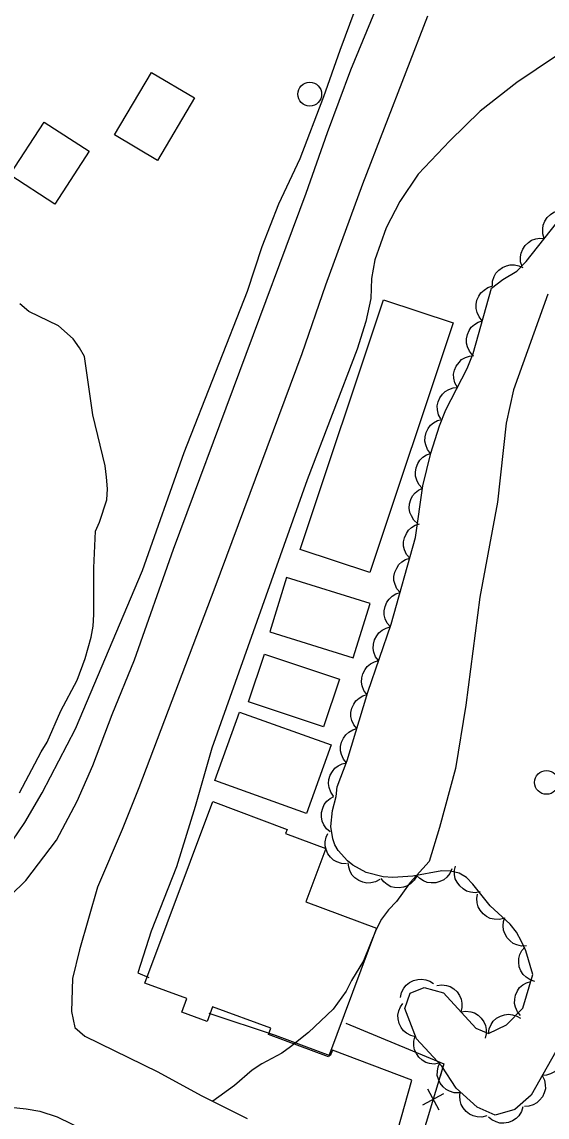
# Model space of a CAD drawing. Extents: x 282461 to 284471, y 5554090 to 5557646.
# Drawn here: x 283412 to 283456, y 5554791.1 to 5554882.8 of the extents above; entities that cross this region are included whole.
import ezdxf

# ---------------------------------------------------------------- set-up
doc = ezdxf.new("R2010")
doc.units = 0
for name, color, linetype in [('Niveau 19', 7, 'Continuous'), ('Niveau 2', 7, 'Continuous'), ('Niveau 21', 7, 'Continuous'), ('Niveau 31', 7, 'Continuous'), ('Niveau 36', 7, 'Continuous'), ('Niveau 37', 7, 'Continuous'), ('Niveau 44', 7, 'Continuous')]:
    doc.layers.add(name, color=color, linetype=linetype)

msp = doc.modelspace()

# ---------------------------------------------------------------- linework, layer by layer
at = {"layer": 'Niveau 19'}
for points in [[(283458.37, 5554881.04), (283453.43, 5554877.73), (283450.38, 5554875.33), (283447.82, 5554872.85), (283445.18, 5554870.05), (283443.64, 5554867.77), (283442.5, 5554865.56), (283441.54, 5554862.88), (283441.27, 5554861.31), (283441.23, 5554859.63), (283440.79, 5554857.71), (283440.06, 5554855.39), (283435.89, 5554844.45), (283427.9, 5554821.99), (283426.51, 5554817.11), (283424.94, 5554812.05), (283422.83, 5554806.66), (283421.71, 5554803.17), (283422.64, 5554802.78)], [(283442.3, 5554785.85), (283444.65, 5554794.19), (283438, 5554796.7), (283437.8, 5554796.21), (283433.24, 5554797.93), (283427.68, 5554799.76)]]:
    msp.add_lwpolyline(points, dxfattribs=at)
at = {"layer": 'Niveau 2'}
for points in [[(283456.04, 5554860.01), (283453.17, 5554851.98), (283452.56, 5554849.2), (283451.83, 5554842.58), (283450.35, 5554834.63), (283449.18, 5554825.57), (283448.31, 5554820.29), (283446.97, 5554815.35), (283446.11, 5554812.49), (283444.51, 5554810.72), (283443.37, 5554809.14), (283442.69, 5554808.43), (283442.12, 5554807.67), (283441.67, 5554806.79), (283440.61, 5554804.16), (283439.59, 5554802.52), (283439.14, 5554801.64), (283438.06, 5554800.12), (283436, 5554798.17), (283434.5, 5554796.98), (283433.76, 5554796.45), (283432.09, 5554795.55), (283431.28, 5554795.02), (283429.79, 5554793.72), (283427.99, 5554792.43)], [(283418.16, 5554840.16), (283418.5, 5554840.91), (283419.11, 5554842.78), (283419.16, 5554843.7), (283419.09, 5554844.69), (283418.96, 5554845.62), (283417.93, 5554849.9), (283417.23, 5554854.77), (283416.81, 5554855.52), (283416.28, 5554856.27), (283415.05, 5554857.36), (283412.59, 5554858.55), (283411.83, 5554859.19)], [(283411.79, 5554818.24), (283413.61, 5554821.67), (283414.12, 5554822.49), (283415.25, 5554825.11), (283416.62, 5554827.67), (283417.29, 5554829.48), (283417.8, 5554831.28), (283417.96, 5554832.21), (283418.01, 5554833.19), (283418.02, 5554837.08), (283418.16, 5554840.16)]]:
    msp.add_lwpolyline(points, dxfattribs=at)
at = {"layer": 'Niveau 21'}
for points in [[(283411.19, 5554814.2), (283412.24, 5554815.76), (283413.71, 5554818.25), (283416.49, 5554823.6), (283422.11, 5554836.87), (283425.58, 5554846.73), (283430.9, 5554860.26), (283432.11, 5554863.99), (283433.51, 5554867.57), (283435.29, 5554871.36), (283437.29, 5554876.56), (283438.64, 5554880.43), (283441.6, 5554888.43)], [(283411.05, 5554809.64), (283412.34, 5554810.91), (283414.9, 5554814.28), (283416.62, 5554817.53), (283417.94, 5554820.54), (283419.56, 5554824.81), (283421.42, 5554829.37), (283424.69, 5554838.64), (283435.79, 5554868.47), (283437.58, 5554873.54), (283439.55, 5554878.8), (283441.55, 5554883.66)], [(283445.97, 5554883.29), (283440.52, 5554869.21), (283437.42, 5554860.77), (283435.43, 5554855), (283428.15, 5554835.43), (283421.79, 5554818.67), (283420.4, 5554815.16), (283418.33, 5554810.34), (283416.83, 5554805.09), (283416.24, 5554802.7), (283416.16, 5554799.94), (283416.43, 5554798.6), (283417.28, 5554797.86), (283423.38, 5554794.88), (283427.02, 5554792.88), (283430.87, 5554790.96)], [(283410.25, 5554792.01), (283412.35, 5554791.78), (283413.49, 5554791.57), (283414.96, 5554791.1), (283418.67, 5554789.3), (283433.49, 5554782.97), (283435.49, 5554782.01), (283447.98, 5554776.5), (283458.01, 5554772.31), (283463.67, 5554770.05), (283467.49, 5554768.4), (283471.4, 5554766.93), (283478.22, 5554763.91), (283487.04, 5554760.68), (283495.63, 5554757.05), (283501.11, 5554754.94), (283503.84, 5554754.03), (283506.49, 5554752.94), (283510.51, 5554751.53)]]:
    msp.add_lwpolyline(points, dxfattribs=at)
at = {"layer": 'Niveau 31'}
for points in [[(283426.46, 5554876.45), (283423.36, 5554871.21), (283419.76, 5554873.34), (283422.86, 5554878.58), (283426.46, 5554876.45)], [(283417.63, 5554871.97), (283414.75, 5554867.54), (283410.98, 5554870), (283413.86, 5554874.42), (283417.63, 5554871.97)], [(283448.11, 5554857.59), (283441.14, 5554836.68), (283435.31, 5554838.62), (283442.28, 5554859.53), (283448.11, 5554857.59)], [(283441.15, 5554834.11), (283434.15, 5554836.27), (283432.75, 5554831.72), (283439.75, 5554829.56), (283441.15, 5554834.11)], [(283432.3, 5554829.85), (283438.59, 5554827.76), (283437.26, 5554823.76), (283430.96, 5554825.85), (283432.3, 5554829.85)], [(283435.84, 5554816.51), (283428.15, 5554819.27), (283430.21, 5554825.01), (283437.9, 5554822.25), (283435.84, 5554816.51)], [(283422.28, 5554802.31), (283427.98, 5554817.51), (283434.2, 5554815.18), (283434.07, 5554814.83), (283437.44, 5554813.58), (283435.78, 5554809.1), (283441.68, 5554806.91), (283437.68, 5554796.14), (283432.65, 5554798), (283432.84, 5554798.52), (283427.96, 5554800.31), (283427.51, 5554799.08), (283425.38, 5554799.86), (283425.81, 5554801.03), (283422.28, 5554802.31)]]:
    msp.add_lwpolyline(points, dxfattribs=at)
at = {"layer": 'Niveau 36'}
for centre in [(283436.099, 5554876.753), (283455.926, 5554819.118)]:
    msp.add_circle(centre, 1, dxfattribs=at)
at = {"layer": 'Niveau 37'}
for p, q in [((283445.97, 5554793.46), (283446.91, 5554791.7)), ((283445.56, 5554792.11), (283447.32, 5554793.05))]:
    msp.add_line(p, q, dxfattribs=at)
for points in [[(283439.11, 5554798.94), (283447.34, 5554795.54), (283445.14, 5554788.31), (283451.98, 5554785.11)], [(283439.11, 5554798.94), (283447.34, 5554795.54), (283447.02, 5554794.49)]]:
    msp.add_lwpolyline(points, dxfattribs=at)
at = {"layer": 'Niveau 44'}
for points in [[(283455.74, 5554864.66), (283455.61, 5554865.06), (283455.61, 5554865.47), (283455.65, 5554865.79), (283455.79, 5554866.12), (283455.99, 5554866.42), (283456.27, 5554866.68), (283456.53, 5554866.87), (283456.87, 5554866.98), (283457.23, 5554867.04), (283457.59, 5554867.01)], [(283438.21, 5554813.88), (283438.03, 5554814.4), (283437.87, 5554815.41), (283438.01, 5554816.76), (283438.3, 5554817.93), (283438.4, 5554818.74), (283439.24, 5554820.95), (283440.96, 5554826.68), (283442.92, 5554832.36), (283444.96, 5554839.62), (283445.56, 5554843.94), (283446.23, 5554846.7), (283446.96, 5554848.97), (283447.49, 5554850.33), (283449.28, 5554853.79), (283449.78, 5554855.03), (283451.31, 5554860.51), (283452.28, 5554861.22), (283453.43, 5554861.93), (283454.23, 5554862.75), (283457.28, 5554866.62)], [(283453.89, 5554862.32), (283453.76, 5554862.71), (283453.76, 5554863.12), (283453.8, 5554863.44), (283453.93, 5554863.77), (283454.14, 5554864.07), (283454.42, 5554864.33), (283454.68, 5554864.52), (283455.02, 5554864.63), (283455.38, 5554864.69), (283455.74, 5554864.66)], [(283451.39, 5554860.67), (283451.41, 5554861.09), (283451.54, 5554861.47), (283451.69, 5554861.76), (283451.93, 5554862.02), (283452.23, 5554862.24), (283452.58, 5554862.38), (283452.89, 5554862.47), (283453.24, 5554862.46), (283453.61, 5554862.39), (283453.93, 5554862.24)], [(283450.55, 5554857.78), (283450.28, 5554858.1), (283450.12, 5554858.47), (283450.03, 5554858.79), (283450.03, 5554859.14), (283450.1, 5554859.5), (283450.26, 5554859.84), (283450.43, 5554860.12), (283450.7, 5554860.35), (283451.01, 5554860.55), (283451.35, 5554860.66)], [(283449.74, 5554854.9), (283449.47, 5554855.22), (283449.31, 5554855.59), (283449.22, 5554855.91), (283449.23, 5554856.26), (283449.3, 5554856.62), (283449.46, 5554856.96), (283449.63, 5554857.24), (283449.89, 5554857.47), (283450.21, 5554857.67), (283450.55, 5554857.78)], [(283448.46, 5554852.2), (283448.26, 5554852.57), (283448.18, 5554852.96), (283448.15, 5554853.29), (283448.23, 5554853.64), (283448.37, 5554853.98), (283448.6, 5554854.28), (283448.82, 5554854.52), (283449.13, 5554854.69), (283449.48, 5554854.82), (283449.83, 5554854.86)], [(283447.08, 5554849.55), (283446.89, 5554849.91), (283446.8, 5554850.31), (283446.78, 5554850.64), (283446.86, 5554850.98), (283447, 5554851.32), (283447.23, 5554851.63), (283447.45, 5554851.86), (283447.75, 5554852.03), (283448.1, 5554852.16), (283448.46, 5554852.2)], [(283446.22, 5554846.67), (283445.96, 5554847), (283445.82, 5554847.38), (283445.74, 5554847.7), (283445.76, 5554848.05), (283445.84, 5554848.41), (283446.02, 5554848.75), (283446.2, 5554849.02), (283446.47, 5554849.24), (283446.79, 5554849.42), (283447.14, 5554849.52)], [(283445.52, 5554843.77), (283445.24, 5554844.07), (283445.06, 5554844.44), (283444.96, 5554844.75), (283444.96, 5554845.1), (283445.01, 5554845.47), (283445.16, 5554845.82), (283445.32, 5554846.1), (283445.58, 5554846.34), (283445.89, 5554846.55), (283446.22, 5554846.67)], [(283445.12, 5554840.8), (283444.81, 5554841.08), (283444.61, 5554841.43), (283444.47, 5554841.73), (283444.43, 5554842.08), (283444.45, 5554842.44), (283444.57, 5554842.81), (283444.7, 5554843.11), (283444.93, 5554843.37), (283445.21, 5554843.6), (283445.54, 5554843.76)], [(283444.47, 5554837.89), (283444.2, 5554838.21), (283444.04, 5554838.58), (283443.96, 5554838.9), (283443.96, 5554839.25), (283444.03, 5554839.61), (283444.19, 5554839.95), (283444.36, 5554840.23), (283444.63, 5554840.46), (283444.94, 5554840.65), (283445.28, 5554840.77)], [(283443.66, 5554835.01), (283443.4, 5554835.33), (283443.24, 5554835.7), (283443.15, 5554836.02), (283443.15, 5554836.37), (283443.22, 5554836.73), (283443.38, 5554837.07), (283443.55, 5554837.35), (283443.82, 5554837.58), (283444.13, 5554837.78), (283444.47, 5554837.89)], [(283442.86, 5554832.13), (283442.59, 5554832.45), (283442.43, 5554832.82), (283442.34, 5554833.14), (283442.34, 5554833.49), (283442.41, 5554833.85), (283442.57, 5554834.2), (283442.74, 5554834.47), (283443.01, 5554834.7), (283443.32, 5554834.9), (283443.66, 5554835.01)], [(283441.87, 5554829.31), (283441.62, 5554829.64), (283441.48, 5554830.02), (283441.41, 5554830.34), (283441.43, 5554830.69), (283441.52, 5554831.05), (283441.71, 5554831.39), (283441.89, 5554831.65), (283442.17, 5554831.87), (283442.5, 5554832.04), (283442.84, 5554832.14)], [(283440.89, 5554826.48), (283440.64, 5554826.81), (283440.5, 5554827.2), (283440.43, 5554827.52), (283440.46, 5554827.87), (283440.55, 5554828.22), (283440.73, 5554828.56), (283440.92, 5554828.83), (283441.19, 5554829.04), (283441.52, 5554829.22), (283441.87, 5554829.31)], [(283440.04, 5554823.62), (283439.78, 5554823.94), (283439.62, 5554824.31), (283439.54, 5554824.63), (283439.55, 5554824.98), (283439.63, 5554825.34), (283439.8, 5554825.68), (283439.97, 5554825.96), (283440.24, 5554826.18), (283440.56, 5554826.37), (283440.9, 5554826.48)], [(283439.18, 5554820.75), (283438.92, 5554821.07), (283438.76, 5554821.45), (283438.68, 5554821.77), (283438.69, 5554822.12), (283438.77, 5554822.48), (283438.94, 5554822.82), (283439.11, 5554823.1), (283439.38, 5554823.32), (283439.7, 5554823.51), (283440.04, 5554823.62)], [(283438.1, 5554817.96), (283437.86, 5554818.3), (283437.74, 5554818.69), (283437.68, 5554819.01), (283437.71, 5554819.36), (283437.81, 5554819.71), (283438.01, 5554820.04), (283438.2, 5554820.3), (283438.49, 5554820.51), (283438.82, 5554820.67), (283439.17, 5554820.76)], [(283437.82, 5554814.97), (283437.51, 5554815.23), (283437.28, 5554815.57), (283437.14, 5554815.87), (283437.09, 5554816.22), (283437.09, 5554816.59), (283437.2, 5554816.95), (283437.32, 5554817.26), (283437.54, 5554817.53), (283437.82, 5554817.77), (283438.13, 5554817.94)], [(283439.18, 5554812.29), (283438.76, 5554812.31), (283438.38, 5554812.45), (283438.09, 5554812.6), (283437.84, 5554812.84), (283437.62, 5554813.14), (283437.48, 5554813.49), (283437.39, 5554813.8), (283437.4, 5554814.15), (283437.47, 5554814.52), (283437.62, 5554814.84)], [(283457.68, 5554798.3), (283454.63, 5554792.92), (283453.26, 5554791.73), (283451.64, 5554791.24), (283450.12, 5554791.92), (283448.36, 5554793.51), (283447.17, 5554795.35), (283445.04, 5554797.63), (283444.07, 5554800.17), (283444.52, 5554801.45), (283445.67, 5554801.93), (283447.3, 5554801.5), (283450.02, 5554798.53), (283451.07, 5554798.08), (283452.57, 5554798.8), (283453.94, 5554800.21), (283454.77, 5554803.04), (283454.19, 5554805), (283453.84, 5554805.79), (283453.4, 5554806.56), (283452.88, 5554807.24), (283451.21, 5554808.78), (283449.76, 5554810.59), (283449.23, 5554811.14), (283448.61, 5554811.51), (283447.9, 5554811.68), (283447.15, 5554811.71), (283444.73, 5554811.26), (283443.06, 5554811.14), (283442.25, 5554811.22), (283440.82, 5554811.58), (283439.7, 5554812.17), (283439.25, 5554812.54), (283438.49, 5554813.42), (283438.21, 5554813.88)], [(283441.97, 5554810.97), (283441.61, 5554810.78), (283441.21, 5554810.7), (283440.88, 5554810.68), (283440.54, 5554810.76), (283440.2, 5554810.9), (283439.89, 5554811.13), (283439.66, 5554811.35), (283439.49, 5554811.66), (283439.37, 5554812.01), (283439.33, 5554812.37)], [(283447.99, 5554811.87), (283447.83, 5554811.49), (283447.57, 5554811.18), (283447.32, 5554810.96), (283447, 5554810.81), (283446.65, 5554810.71), (283446.27, 5554810.7), (283445.94, 5554810.73), (283445.62, 5554810.87), (283445.31, 5554811.07), (283445.05, 5554811.32)], [(283450.37, 5554809.95), (283449.96, 5554809.88), (283449.56, 5554809.93), (283449.24, 5554810.02), (283448.94, 5554810.2), (283448.66, 5554810.44), (283448.45, 5554810.76), (283448.29, 5554811.04), (283448.23, 5554811.39), (283448.22, 5554811.76), (283448.3, 5554812.11)], [(283445.06, 5554811.28), (283444.85, 5554810.92), (283444.56, 5554810.65), (283444.29, 5554810.45), (283443.96, 5554810.34), (283443.59, 5554810.28), (283443.21, 5554810.32), (283442.89, 5554810.38), (283442.59, 5554810.56), (283442.3, 5554810.79), (283442.08, 5554811.07)], [(283452.35, 5554807.73), (283451.95, 5554807.63), (283451.54, 5554807.66), (283451.22, 5554807.72), (283450.91, 5554807.89), (283450.62, 5554808.11), (283450.38, 5554808.41), (283450.21, 5554808.69), (283450.13, 5554809.03), (283450.1, 5554809.4), (283450.15, 5554809.75)], [(283454.26, 5554805.43), (283453.84, 5554805.41), (283453.45, 5554805.51), (283453.14, 5554805.62), (283452.87, 5554805.84), (283452.62, 5554806.11), (283452.44, 5554806.45), (283452.32, 5554806.75), (283452.3, 5554807.1), (283452.33, 5554807.47), (283452.44, 5554807.81)], [(283454.94, 5554802.45), (283454.55, 5554802.58), (283454.21, 5554802.81), (283453.97, 5554803.03), (283453.79, 5554803.33), (283453.65, 5554803.67), (283453.61, 5554804.05), (283453.6, 5554804.38), (283453.7, 5554804.71), (283453.87, 5554805.04), (283454.1, 5554805.32)], [(283443.71, 5554801.11), (283443.79, 5554801.52), (283443.98, 5554801.87), (283444.17, 5554802.14), (283444.45, 5554802.35), (283444.78, 5554802.53), (283445.15, 5554802.61), (283445.47, 5554802.65), (283445.82, 5554802.59), (283446.16, 5554802.46), (283446.46, 5554802.26)], [(283446.74, 5554802.11), (283447.16, 5554802.17), (283447.56, 5554802.11), (283447.87, 5554802.02), (283448.17, 5554801.83), (283448.44, 5554801.58), (283448.65, 5554801.26), (283448.79, 5554800.97), (283448.85, 5554800.62), (283448.85, 5554800.25), (283448.76, 5554799.9)], [(283453.76, 5554799.58), (283453.49, 5554799.9), (283453.33, 5554800.28), (283453.25, 5554800.6), (283453.26, 5554800.95), (283453.33, 5554801.31), (283453.5, 5554801.65), (283453.67, 5554801.93), (283453.94, 5554802.15), (283454.26, 5554802.34), (283454.6, 5554802.45)], [(283444.97, 5554797.82), (283444.56, 5554797.91), (283444.21, 5554798.12), (283443.95, 5554798.32), (283443.75, 5554798.6), (283443.59, 5554798.93), (283443.51, 5554799.31), (283443.48, 5554799.63), (283443.56, 5554799.98), (283443.7, 5554800.32), (283443.9, 5554800.61)], [(283448.76, 5554799.9), (283449.17, 5554799.96), (283449.58, 5554799.9), (283449.89, 5554799.81), (283450.19, 5554799.62), (283450.46, 5554799.37), (283450.67, 5554799.05), (283450.81, 5554798.76), (283450.87, 5554798.42), (283450.87, 5554798.05), (283450.78, 5554797.7)], [(283451.06, 5554798.07), (283451.12, 5554798.49), (283451.29, 5554798.85), (283451.47, 5554799.13), (283451.74, 5554799.36), (283452.06, 5554799.54), (283452.42, 5554799.65), (283452.74, 5554799.71), (283453.09, 5554799.66), (283453.44, 5554799.55), (283453.75, 5554799.37)], [(283446.94, 5554795.59), (283446.53, 5554795.53), (283446.13, 5554795.58), (283445.81, 5554795.67), (283445.52, 5554795.86), (283445.24, 5554796.11), (283445.03, 5554796.42), (283444.88, 5554796.71), (283444.82, 5554797.06), (283444.82, 5554797.43), (283444.9, 5554797.78)], [(283457.04, 5554797.17), (283457.22, 5554796.8), (283457.29, 5554796.4), (283457.3, 5554796.07), (283457.21, 5554795.73), (283457.06, 5554795.39), (283456.82, 5554795.1), (283456.59, 5554794.87), (283456.27, 5554794.71), (283455.92, 5554794.6), (283455.56, 5554794.57)], [(283448.61, 5554793.12), (283448.2, 5554793.13), (283447.81, 5554793.25), (283447.52, 5554793.4), (283447.26, 5554793.63), (283447.03, 5554793.92), (283446.88, 5554794.27), (283446.78, 5554794.58), (283446.79, 5554794.93), (283446.85, 5554795.3), (283446.99, 5554795.63)], [(283455.56, 5554794.57), (283455.75, 5554794.19), (283455.82, 5554793.79), (283455.83, 5554793.46), (283455.74, 5554793.13), (283455.58, 5554792.79), (283455.34, 5554792.49), (283455.11, 5554792.27), (283454.8, 5554792.11), (283454.45, 5554791.99), (283454.09, 5554791.97)], [(283450.93, 5554791.19), (283450.52, 5554791.09), (283450.12, 5554791.11), (283449.79, 5554791.18), (283449.48, 5554791.34), (283449.19, 5554791.56), (283448.95, 5554791.86), (283448.78, 5554792.13), (283448.69, 5554792.47), (283448.66, 5554792.84), (283448.71, 5554793.2)], [(283453.95, 5554791.94), (283453.82, 5554791.54), (283453.6, 5554791.2), (283453.38, 5554790.96), (283453.08, 5554790.78), (283452.74, 5554790.64), (283452.36, 5554790.59), (283452.03, 5554790.58), (283451.7, 5554790.68), (283451.36, 5554790.85), (283451.08, 5554791.07)]]:
    msp.add_lwpolyline(points, dxfattribs=at)

doc.saveas('drawing.dxf')
